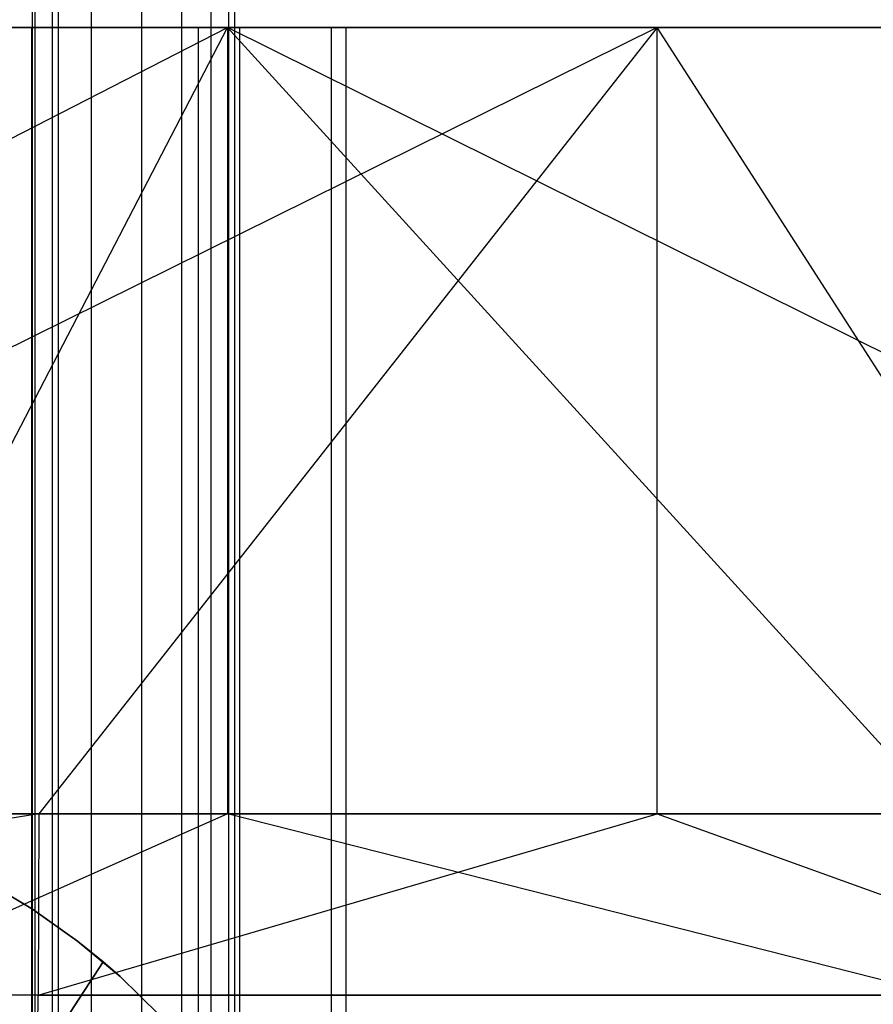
# Model space of a CAD drawing. Extents: x -172 to 172, y -29 to 28.
# Tile 437 of 656: x 3.17 to 10.45, y -15.92 to -7.53. Entities that reach past the tile are written whole.
import ezdxf

# ---------------------------------------------------------------- set-up
doc = ezdxf.new("R2010")
doc.units = 0
doc.header["$LTSCALE"] = 25.4
doc.layers.get('0').update_dxf_attribs({"linetype": 'CONTINUOUS'})

# ---------------------------------------------------------------- blocks, each defined once
blk = doc.blocks.new('RYFLO_AURA_STL')
at = {"color": 0}
for p, q in [((3.2743, 22.5, -1247.0289), (3.2743, -22.5, -1247.0289)), ((3.2743, 22.5, -1247.0289), (3.2743, -22.5, -1247.0289)), ((3.2743, 22.5, -1239.4713), (3.2743, -22.5, -1239.4713)), ((3.2743, 22.5, -1239.4713), (3.2743, -22.5, -1239.4713)), ((3.3001, -22.5, -1244.4161), (3.3001, 22.5, -1244.4161)), ((3.3001, -22.5, -1244.4161), (3.3001, 22.5, -1244.4161)), ((3.3001, -22.5, -1242.0841), (3.3001, 22.5, -1242.0841)), ((3.3001, -22.5, -1242.0841), (3.3001, 22.5, -1242.0841)), ((3.4497, -22.5, -1243.8417), (3.4497, 22.5, -1243.8417)), ((3.4497, -22.5, -1243.8417), (3.4497, 22.5, -1243.8417)), ((3.4497, -22.5, -1242.6586), (3.4497, 22.5, -1242.6586)), ((3.4497, -22.5, -1242.6586), (3.4497, 22.5, -1242.6586)), ((3.5, -22.5, -1243.2501), (3.5, 22.5, -1243.2501)), ((3.5, -22.5, -1243.2501), (3.5, 22.5, -1243.2501)), ((3.7787, 22.5, -1246.5244), (3.7787, -22.5, -1246.5244)), ((3.7787, 22.5, -1246.5244), (3.7787, -22.5, -1246.5244)), ((3.7787, 22.5, -1239.9758), (3.7787, -22.5, -1239.9758)), ((3.7787, 22.5, -1239.9758), (3.7787, -22.5, -1239.9758)), ((4.2063, 22.5, -1245.9534), (4.2063, -22.5, -1245.9534)), ((4.2063, 22.5, -1245.9534), (4.2063, -22.5, -1245.9534)), ((4.2063, 22.5, -1240.5469), (4.2063, -22.5, -1240.5469)), ((4.2063, 22.5, -1240.5469), (4.2063, -22.5, -1240.5469)), ((4.5482, 22.5, -1245.3271), (4.5482, -22.5, -1245.3271)), ((4.5482, 22.5, -1245.3271), (4.5482, -22.5, -1245.3271)), ((4.5482, 22.5, -1241.1731), (4.5482, -22.5, -1241.1731)), ((4.5482, 22.5, -1241.1731), (4.5482, -22.5, -1241.1731)), ((4.7975, 22.5, -1244.6588), (4.7975, -22.5, -1244.6588)), ((4.7975, 22.5, -1244.6588), (4.7975, -22.5, -1244.6588)), ((4.7975, 22.5, -1241.8414), (4.7975, -22.5, -1241.8414)), ((4.7975, 22.5, -1241.8414), (4.7975, -22.5, -1241.8414)), ((4.9491, 22.5, -1243.9617), (4.9491, -22.5, -1243.9617)), ((4.9491, 22.5, -1243.9617), (4.9491, -22.5, -1243.9617)), ((4.9491, 22.5, -1242.5386), (4.9491, -22.5, -1242.5386)), ((4.9491, 22.5, -1242.5386), (4.9491, -22.5, -1242.5386)), ((5, 22.5, -1243.2501), (5, -22.5, -1243.2501)), ((5, 22.5, -1243.2501), (5, -22.5, -1243.2501)), ((2.8747, -14.8697, -120), (3.2791, -15.1115, -120)), ((3.2791, -15.1115, -121), (2.8747, -14.8697, -121)), ((2.8747, -14.8697, -120), (3.2791, -15.1115, -120)), ((3.2791, -15.1115, -121), (2.8747, -14.8697, -121)), ((3.2791, -15.1115, -120), (3.2791, -15.1115, -121)), ((3.2791, -15.1115, -120), (3.6632, -15.3842, -120)), ((3.6632, -15.3842, -121), (3.2791, -15.1115, -121)), ((3.2791, -15.1115, -120), (3.2791, -15.1115, -121)), ((3.2791, -15.1115, -120), (3.6632, -15.3842, -120)), ((3.6632, -15.3842, -121), (3.2791, -15.1115, -121)), ((3.6632, -15.3842, -120), (3.6632, -15.3842, -121)), ((3.6632, -15.3842, -120), (3.6632, -15.3842, -121)), ((3.6632, -15.3842, -120), (3.8814, -15.5608, -121)), ((3.8814, -15.5608, -121), (3.6632, -15.3842, -121)), ((3.6632, -15.3842, -120), (3.8814, -15.5608, -121)), ((3.6632, -15.3842, -120), (4.0247, -15.6863, -120)), ((3.6632, -15.3842, -120), (4.0247, -15.6863, -120)), ((3.8814, -15.5608, -121), (3.6632, -15.3842, -121)), ((-2.6252, -25.5314, -122), (3.8814, -15.5608, -122)), ((3.8814, -15.5608, -121), (-2.6252, -25.5314, -121)), ((-2.6252, -25.5314, -122), (3.8814, -15.5608, -122)), ((3.8814, -15.5608, -121), (-2.6252, -25.5314, -121)), ((3.8814, -15.5608, -122), (3.8814, -15.5608, -121)), ((4.0247, -15.6863, -120), (3.8814, -15.5608, -121)), ((4.0247, -15.6863, -122), (3.8814, -15.5608, -122)), ((4.0247, -15.6863, -120), (3.8814, -15.5608, -121)), ((4.0247, -15.6863, -122), (3.8814, -15.5608, -122)), ((3.8814, -15.5608, -122), (3.8814, -15.5608, -121)), ((4.0247, -15.6863, -120), (4.0247, -15.6863, -122)), ((4.0247, -15.6863, -120), (4.3615, -16.0158, -120)), ((4.3615, -16.0158, -122), (4.0247, -15.6863, -122)), ((4.0247, -15.6863, -120), (4.0247, -15.6863, -122)), ((4.0247, -15.6863, -120), (4.3615, -16.0158, -120)), ((4.3615, -16.0158, -122), (4.0247, -15.6863, -122))]:
    blk.add_line(p, q, dxfattribs=at)

msp = doc.modelspace()

# ---------------------------------------------------------------- linework, layer by layer
at = {"color": 0}
for p, q in [((4.9398, -7.5997, -1415.6793), (-8.604, -7.5997, -1415.5354)), ((4.9398, -7.5997, -1415.6793), (-8.604, -7.5997, -1415.5354)), ((-8.125, -14.2997, -1415.5587), (4.9398, -7.5997, -1415.6793)), ((-8.125, -14.2997, -1415.5587), (4.9398, -7.5997, -1415.6793)), ((-4.9398, -7.5997, -1070.8209), (8.604, -7.5997, -1070.9648)), ((8.604, -7.5997, -1070.9648), (-4.9398, -14.2997, -1070.8209)), ((-4.9398, -7.5997, -1070.8209), (8.604, -7.5997, -1070.9648)), ((8.604, -7.5997, -1070.9648), (-4.9398, -14.2997, -1070.8209)), ((3.269, -7.5997, -1238.1891), (0.9279, -7.5997, -1237.297)), ((3.269, -7.5997, -1238.1891), (0.9279, -7.5997, -1237.297)), ((1.4635, -14.2997, -1415.7439), (4.9398, -7.5997, -1415.6793)), ((1.4635, -14.2997, -1415.7439), (4.9398, -7.5997, -1415.6793)), ((2.7485, -7.5997, -1248.6117), (4.6916, -7.5997, -1247.0303)), ((2.7485, -7.5997, -1248.6117), (4.6916, -7.5997, -1247.0303)), ((3.269, -7.5997, -1238.1891), (3.269, -19.2997, -1238.1891)), ((5.0449, -7.5997, -1239.9563), (3.269, -7.5997, -1238.1891)), ((3.269, -7.5997, -1238.1891), (3.269, -19.2997, -1238.1891)), ((5.0449, -7.5997, -1239.9563), (3.269, -7.5997, -1238.1891)), ((8.604, -7.5997, -1070.9648), (3.332, -14.2997, -1070.7823)), ((8.604, -7.5997, -1070.9648), (3.332, -14.2997, -1070.7823)), ((4.6916, -7.5997, -1247.0303), (4.6916, -19.2997, -1247.0303)), ((4.6916, -7.5997, -1247.0303), (5.8235, -7.5997, -1244.7952)), ((4.6916, -7.5997, -1247.0303), (4.6916, -19.2997, -1247.0303)), ((4.6916, -7.5997, -1247.0303), (5.8235, -7.5997, -1244.7952)), ((4.9398, -7.5997, -1415.6793), (4.9398, -14.2997, -1415.6793)), ((18.4532, -14.2997, -1414.7603), (4.9398, -7.5997, -1415.6793)), ((18.4532, -7.5997, -1414.7603), (4.9398, -7.5997, -1415.6793)), ((18.4532, -14.2997, -1414.7603), (4.9398, -7.5997, -1415.6793)), ((11.0476, -14.2997, -1415.396), (4.9398, -7.5997, -1415.6793)), ((11.0476, -14.2997, -1415.396), (4.9398, -7.5997, -1415.6793)), ((4.9398, -7.5997, -1415.6793), (4.9398, -14.2997, -1415.6793)), ((18.4532, -7.5997, -1414.7603), (4.9398, -7.5997, -1415.6793)), ((5.0449, -19.2997, -1239.9563), (5.0449, -7.5997, -1239.9563)), ((5.9485, -7.5997, -1242.293), (5.0449, -7.5997, -1239.9563)), ((5.0449, -19.2997, -1239.9563), (5.0449, -7.5997, -1239.9563)), ((5.9485, -7.5997, -1242.293), (5.0449, -7.5997, -1239.9563)), ((5.8235, -7.5997, -1244.7952), (5.8235, -19.2997, -1244.7952)), ((5.8235, -7.5997, -1244.7952), (5.9485, -7.5997, -1242.293)), ((5.8235, -7.5997, -1244.7952), (5.8235, -19.2997, -1244.7952)), ((5.8235, -7.5997, -1244.7952), (5.9485, -7.5997, -1242.293)), ((5.9485, -7.5997, -1242.293), (5.9485, -19.2997, -1242.293)), ((5.9485, -7.5997, -1242.293), (5.9485, -19.2997, -1242.293)), ((8.604, -7.5997, -1070.9648), (22.0949, -7.5997, -1072.171)), ((12.9117, -14.2997, -1071.234), (8.604, -7.5997, -1070.9648)), ((8.604, -7.5997, -1070.9648), (22.0949, -7.5997, -1072.171)), ((8.604, -14.2997, -1070.9648), (8.604, -7.5997, -1070.9648)), ((8.604, -14.2997, -1070.9648), (8.604, -7.5997, -1070.9648)), ((12.9117, -14.2997, -1071.234), (8.604, -7.5997, -1070.9648)), ((3.332, -14.2997, -1070.7823), (-6.2491, -15.8448, -1071.1083)), ((3.332, -14.2997, -1070.7823), (-6.2491, -15.8448, -1071.1083)), ((-4.9398, -14.2997, -1070.8209), (3.332, -14.2997, -1070.7823)), ((-4.9398, -14.2997, -1070.8209), (3.332, -14.2997, -1070.7823)), ((4.9398, -14.2997, -1415.6793), (1.4615, -15.8448, -1415.4991)), ((4.9398, -14.2997, -1415.6793), (1.4615, -15.8448, -1415.4991)), ((4.9398, -14.2997, -1415.6793), (1.4635, -14.2997, -1415.7439)), ((4.9398, -14.2997, -1415.6793), (1.4635, -14.2997, -1415.7439)), ((3.332, -14.2997, -1070.7823), (3.3273, -15.8448, -1071.027)), ((3.3273, -15.8448, -1071.027), (8.604, -14.2997, -1070.9648)), ((3.332, -14.2997, -1070.7823), (3.3273, -15.8448, -1071.027)), ((3.3273, -15.8448, -1071.027), (8.604, -14.2997, -1070.9648)), ((3.332, -14.2997, -1070.7823), (8.604, -14.2997, -1070.9648)), ((3.332, -14.2997, -1070.7823), (8.604, -14.2997, -1070.9648)), ((11.0476, -14.2997, -1415.396), (4.9398, -14.2997, -1415.6793)), ((11.0476, -14.2997, -1415.396), (4.9398, -14.2997, -1415.6793)), ((11.0319, -15.8448, -1415.1517), (4.9398, -14.2997, -1415.6793)), ((11.0319, -15.8448, -1415.1517), (4.9398, -14.2997, -1415.6793)), ((8.604, -14.2997, -1070.9648), (12.9117, -14.2997, -1071.234)), ((8.604, -14.2997, -1070.9648), (12.9117, -14.2997, -1071.234)), ((8.604, -14.2997, -1070.9648), (12.8934, -15.8448, -1071.478)), ((8.604, -14.2997, -1070.9648), (12.8934, -15.8448, -1071.478)), ((3.3273, -15.8448, -1071.027), (-6.2491, -15.8448, -1071.1083)), ((3.3273, -15.8448, -1071.027), (-6.2491, -15.8448, -1071.1083)), ((11.0319, -15.8448, -1415.1517), (1.4615, -15.8448, -1415.4991)), ((11.0319, -15.8448, -1415.1517), (1.4615, -15.8448, -1415.4991)), ((3.3136, -17.2386, -1071.7371), (3.3273, -15.8448, -1071.027)), ((3.3136, -17.2386, -1071.7371), (3.3273, -15.8448, -1071.027)), ((3.3273, -15.8448, -1071.027), (12.8934, -15.8448, -1071.478)), ((3.3273, -15.8448, -1071.027), (12.8934, -15.8448, -1071.478))]:
    msp.add_line(p, q, dxfattribs=at)

# ---------------------------------------------------------------- block references
msp.add_blockref('RYFLO_AURA_STL', (0, 0), dxfattribs=at)

doc.saveas('drawing.dxf')
